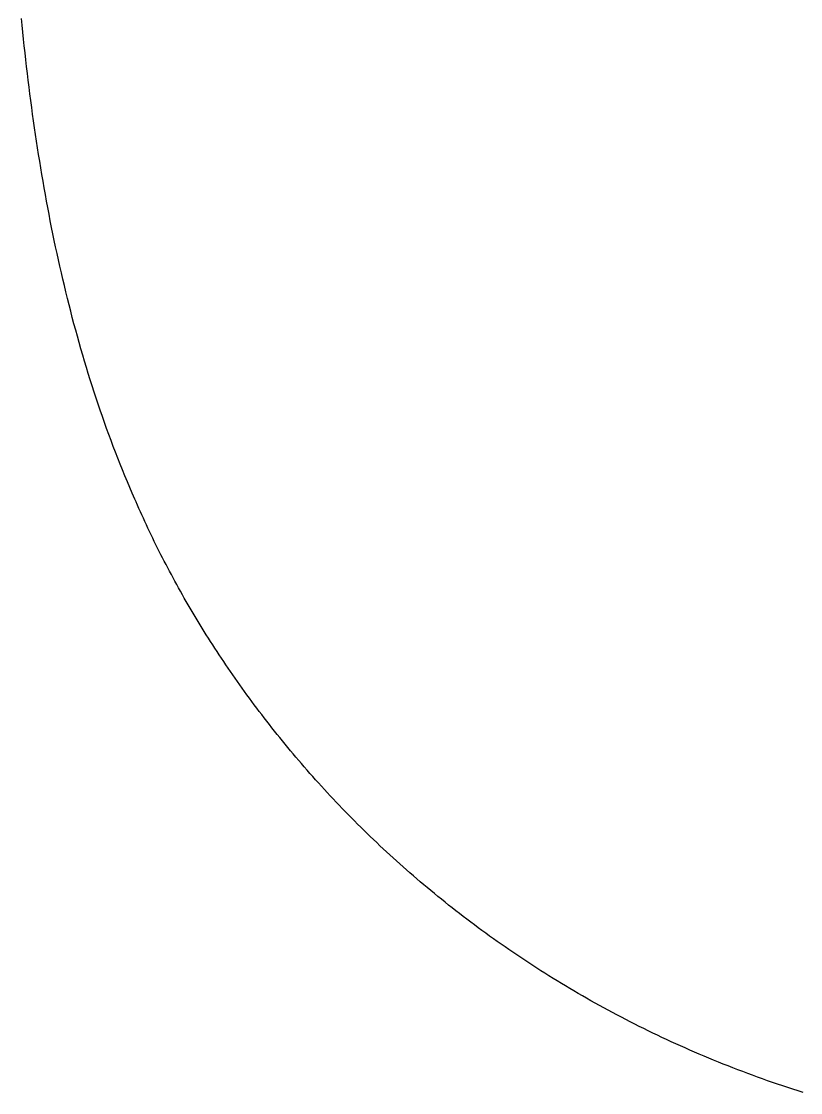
# Model space of a CAD drawing. Extents: x -7.3 to 34, y 0 to 22.
# Drawn here: x 2.234 to 2.2756, y 0.7157 to 0.773 of the extents above; entities that cross this region are included whole.
import ezdxf

# ---------------------------------------------------------------- set-up
doc = ezdxf.new("R2010")
doc.units = 0
doc.layers.add('SH_Text', color=7, linetype='Continuous')

msp = doc.modelspace()

# ---------------------------------------------------------------- linework, layer by layer
at = {"layer": 'SH_Text'}
for p, q in [((2.233997, 0.772783), (2.233961, 0.773153)), ((2.234035, 0.772414), (2.233997, 0.772783)), ((2.234073, 0.772046), (2.234035, 0.772414)), ((2.234113, 0.771678), (2.234073, 0.772046)), ((2.234153, 0.77131), (2.234113, 0.771678)), ((2.234194, 0.770943), (2.234153, 0.77131)), ((2.234236, 0.770577), (2.234194, 0.770943)), ((2.23428, 0.770212), (2.234236, 0.770577)), ((2.234324, 0.769846), (2.23428, 0.770212)), ((2.234369, 0.769482), (2.234324, 0.769846)), ((2.234416, 0.769118), (2.234369, 0.769482)), ((2.234463, 0.768755), (2.234416, 0.769118)), ((2.234511, 0.768392), (2.234463, 0.768755)), ((2.234561, 0.76803), (2.234511, 0.768392)), ((2.234611, 0.767669), (2.234561, 0.76803)), ((2.234663, 0.767308), (2.234611, 0.767669)), ((2.234716, 0.766948), (2.234663, 0.767308)), ((2.23477, 0.766589), (2.234716, 0.766948)), ((2.234825, 0.76623), (2.23477, 0.766589)), ((2.234881, 0.765872), (2.234825, 0.76623)), ((2.234938, 0.765515), (2.234881, 0.765872)), ((2.234996, 0.765159), (2.234938, 0.765515)), ((2.235056, 0.764803), (2.234996, 0.765159)), ((2.235117, 0.764448), (2.235056, 0.764803)), ((2.235178, 0.764093), (2.235117, 0.764448)), ((2.235242, 0.763739), (2.235178, 0.764093)), ((2.235306, 0.763386), (2.235242, 0.763739)), ((2.235371, 0.763034), (2.235306, 0.763386)), ((2.235438, 0.762683), (2.235371, 0.763034)), ((2.235506, 0.762332), (2.235438, 0.762683)), ((2.235575, 0.761982), (2.235506, 0.762332)), ((2.235646, 0.761633), (2.235575, 0.761982)), ((2.235718, 0.761285), (2.235646, 0.761633)), ((2.235791, 0.760937), (2.235718, 0.761285)), ((2.235865, 0.76059), (2.235791, 0.760937)), ((2.235941, 0.760244), (2.235865, 0.76059)), ((2.236018, 0.759899), (2.235941, 0.760244)), ((2.236096, 0.759555), (2.236018, 0.759899)), ((2.236176, 0.759211), (2.236096, 0.759555)), ((2.236257, 0.758868), (2.236176, 0.759211)), ((2.236339, 0.758526), (2.236257, 0.758868)), ((2.236423, 0.758185), (2.236339, 0.758526)), ((2.236508, 0.757845), (2.236423, 0.758185)), ((2.236594, 0.757506), (2.236508, 0.757845)), ((2.236682, 0.757168), (2.236594, 0.757506)), ((2.236771, 0.75683), (2.236682, 0.757168)), ((2.236862, 0.756493), (2.236771, 0.75683)), ((2.236954, 0.756158), (2.236862, 0.756493)), ((2.237048, 0.755823), (2.236954, 0.756158)), ((2.237143, 0.755489), (2.237048, 0.755823)), ((2.237239, 0.755156), (2.237143, 0.755489)), ((2.237337, 0.754824), (2.237239, 0.755156)), ((2.237436, 0.754492), (2.237337, 0.754824)), ((2.237537, 0.754162), (2.237436, 0.754492)), ((2.23764, 0.753833), (2.237537, 0.754162)), ((2.237744, 0.753505), (2.23764, 0.753833)), ((2.237849, 0.753177), (2.237744, 0.753505)), ((2.237956, 0.752851), (2.237849, 0.753177)), ((2.238065, 0.752525), (2.237956, 0.752851)), ((2.238175, 0.752201), (2.238065, 0.752525)), ((2.238287, 0.751877), (2.238175, 0.752201)), ((2.2384, 0.751555), (2.238287, 0.751877)), ((2.238515, 0.751234), (2.2384, 0.751555)), ((2.238632, 0.750913), (2.238515, 0.751234)), ((2.23875, 0.750594), (2.238632, 0.750913)), ((2.23887, 0.750275), (2.23875, 0.750594)), ((2.238991, 0.749958), (2.23887, 0.750275)), ((2.239114, 0.749642), (2.238991, 0.749958)), ((2.239239, 0.749327), (2.239114, 0.749642)), ((2.239365, 0.749012), (2.239239, 0.749327)), ((2.239493, 0.748699), (2.239365, 0.749012)), ((2.239623, 0.748387), (2.239493, 0.748699)), ((2.239754, 0.748076), (2.239623, 0.748387)), ((2.239888, 0.747766), (2.239754, 0.748076)), ((2.240022, 0.747458), (2.239888, 0.747766)), ((2.240091, 0.747304), (2.240022, 0.747458)), ((2.240099, 0.747284), (2.240091, 0.747304)), ((2.240103, 0.747275), (2.240099, 0.747284)), ((2.240108, 0.747264), (2.240103, 0.747275)), ((2.240127, 0.74722), (2.240108, 0.747264)), ((2.240165, 0.747133), (2.240127, 0.74722)), ((2.240242, 0.746958), (2.240165, 0.747133)), ((2.24032, 0.746782), (2.240242, 0.746958)), ((2.240399, 0.746607), (2.24032, 0.746782)), ((2.240479, 0.746431), (2.240399, 0.746607)), ((2.24056, 0.746255), (2.240479, 0.746431)), ((2.240641, 0.746079), (2.24056, 0.746255)), ((2.240724, 0.745903), (2.240641, 0.746079)), ((2.240807, 0.745726), (2.240724, 0.745903)), ((2.240891, 0.74555), (2.240807, 0.745726)), ((2.240976, 0.745373), (2.240891, 0.74555)), ((2.241063, 0.745196), (2.240976, 0.745373)), ((2.24115, 0.745019), (2.241063, 0.745196)), ((2.241237, 0.744841), (2.24115, 0.745019)), ((2.241326, 0.744664), (2.241237, 0.744841)), ((2.241416, 0.744486), (2.241326, 0.744664)), ((2.241507, 0.744309), (2.241416, 0.744486)), ((2.241598, 0.744131), (2.241507, 0.744309)), ((2.241691, 0.743953), (2.241598, 0.744131)), ((2.241784, 0.743775), (2.241691, 0.743953)), ((2.241878, 0.743597), (2.241784, 0.743775)), ((2.241974, 0.743419), (2.241878, 0.743597)), ((2.24207, 0.74324), (2.241974, 0.743419)), ((2.242167, 0.743062), (2.24207, 0.74324)), ((2.242265, 0.742884), (2.242167, 0.743062)), ((2.242363, 0.742705), (2.242265, 0.742884)), ((2.242463, 0.742527), (2.242363, 0.742705)), ((2.242564, 0.742348), (2.242463, 0.742527)), ((2.242666, 0.742169), (2.242564, 0.742348)), ((2.242768, 0.741991), (2.242666, 0.742169)), ((2.242872, 0.741812), (2.242768, 0.741991)), ((2.242976, 0.741633), (2.242872, 0.741812)), ((2.243081, 0.741454), (2.242976, 0.741633)), ((2.243187, 0.741276), (2.243081, 0.741454)), ((2.243295, 0.741097), (2.243187, 0.741276)), ((2.243403, 0.740918), (2.243295, 0.741097)), ((2.243512, 0.740739), (2.243403, 0.740918)), ((2.243621, 0.74056), (2.243512, 0.740739)), ((2.243732, 0.740381), (2.243621, 0.74056)), ((2.243844, 0.740203), (2.243732, 0.740381)), ((2.243957, 0.740024), (2.243844, 0.740203)), ((2.24407, 0.739845), (2.243957, 0.740024)), ((2.244185, 0.739667), (2.24407, 0.739845)), ((2.2443, 0.739488), (2.244185, 0.739667)), ((2.244417, 0.739309), (2.2443, 0.739488)), ((2.244534, 0.739131), (2.244417, 0.739309)), ((2.244652, 0.738952), (2.244534, 0.739131)), ((2.244771, 0.738774), (2.244652, 0.738952)), ((2.244892, 0.738596), (2.244771, 0.738774)), ((2.245013, 0.738418), (2.244892, 0.738596)), ((2.245135, 0.738239), (2.245013, 0.738418)), ((2.245257, 0.738061), (2.245135, 0.738239)), ((2.245381, 0.737883), (2.245257, 0.738061)), ((2.245506, 0.737706), (2.245381, 0.737883)), ((2.245632, 0.737528), (2.245506, 0.737706)), ((2.245758, 0.73735), (2.245632, 0.737528)), ((2.245886, 0.737173), (2.245758, 0.73735)), ((2.246015, 0.736996), (2.245886, 0.737173)), ((2.246144, 0.736818), (2.246015, 0.736996)), ((2.246274, 0.736641), (2.246144, 0.736818)), ((2.246406, 0.736465), (2.246274, 0.736641)), ((2.246538, 0.736288), (2.246406, 0.736465)), ((2.246671, 0.736111), (2.246538, 0.736288)), ((2.246805, 0.735935), (2.246671, 0.736111)), ((2.24694, 0.735759), (2.246805, 0.735935)), ((2.247077, 0.735583), (2.24694, 0.735759)), ((2.247214, 0.735407), (2.247077, 0.735583)), ((2.247351, 0.735231), (2.247214, 0.735407)), ((2.24749, 0.735056), (2.247351, 0.735231)), ((2.24763, 0.734881), (2.24749, 0.735056)), ((2.247771, 0.734706), (2.24763, 0.734881)), ((2.247913, 0.734531), (2.247771, 0.734706)), ((2.248055, 0.734357), (2.247913, 0.734531)), ((2.248199, 0.734182), (2.248055, 0.734357)), ((2.248343, 0.734008), (2.248199, 0.734182)), ((2.248489, 0.733834), (2.248343, 0.734008)), ((2.248635, 0.733661), (2.248489, 0.733834)), ((2.248783, 0.733488), (2.248635, 0.733661)), ((2.248931, 0.733315), (2.248783, 0.733488)), ((2.249081, 0.733142), (2.248931, 0.733315)), ((2.249231, 0.732969), (2.249081, 0.733142)), ((2.249382, 0.732797), (2.249231, 0.732969)), ((2.249534, 0.732625), (2.249382, 0.732797)), ((2.249687, 0.732454), (2.249534, 0.732625)), ((2.249841, 0.732283), (2.249687, 0.732454)), ((2.249996, 0.732112), (2.249841, 0.732283)), ((2.250152, 0.731941), (2.249996, 0.732112)), ((2.250309, 0.731771), (2.250152, 0.731941)), ((2.250467, 0.731601), (2.250309, 0.731771)), ((2.250626, 0.731431), (2.250467, 0.731601)), ((2.250786, 0.731262), (2.250626, 0.731431)), ((2.250947, 0.731093), (2.250786, 0.731262)), ((2.251109, 0.730924), (2.250947, 0.731093)), ((2.251271, 0.730756), (2.251109, 0.730924)), ((2.251435, 0.730588), (2.251271, 0.730756)), ((2.2516, 0.730421), (2.251435, 0.730588)), ((2.251765, 0.730254), (2.2516, 0.730421)), ((2.251932, 0.730087), (2.251765, 0.730254)), ((2.252099, 0.729921), (2.251932, 0.730087)), ((2.252268, 0.729755), (2.252099, 0.729921)), ((2.252437, 0.729589), (2.252268, 0.729755)), ((2.252608, 0.729424), (2.252437, 0.729589)), ((2.252779, 0.729259), (2.252608, 0.729424)), ((2.252951, 0.729095), (2.252779, 0.729259)), ((2.253125, 0.728931), (2.252951, 0.729095)), ((2.253299, 0.728768), (2.253125, 0.728931)), ((2.253474, 0.728605), (2.253299, 0.728768)), ((2.253651, 0.728442), (2.253474, 0.728605)), ((2.253828, 0.72828), (2.253651, 0.728442)), ((2.254006, 0.728119), (2.253828, 0.72828)), ((2.254185, 0.727958), (2.254006, 0.728119)), ((2.254365, 0.727797), (2.254185, 0.727958)), ((2.254547, 0.727637), (2.254365, 0.727797)), ((2.254729, 0.727477), (2.254547, 0.727637)), ((2.254912, 0.727318), (2.254729, 0.727477)), ((2.255096, 0.72716), (2.254912, 0.727318)), ((2.255281, 0.727002), (2.255096, 0.72716)), ((2.255467, 0.726844), (2.255281, 0.727002)), ((2.255654, 0.726687), (2.255467, 0.726844)), ((2.255842, 0.72653), (2.255654, 0.726687)), ((2.256031, 0.726374), (2.255842, 0.72653)), ((2.256221, 0.726219), (2.256031, 0.726374)), ((2.256411, 0.726064), (2.256221, 0.726219)), ((2.256603, 0.725909), (2.256411, 0.726064)), ((2.256796, 0.725756), (2.256603, 0.725909)), ((2.25699, 0.725602), (2.256796, 0.725756)), ((2.257185, 0.72545), (2.25699, 0.725602)), ((2.257381, 0.725298), (2.257185, 0.72545)), ((2.257578, 0.725146), (2.257381, 0.725298)), ((2.257775, 0.724995), (2.257578, 0.725146)), ((2.257974, 0.724845), (2.257775, 0.724995)), ((2.258174, 0.724695), (2.257974, 0.724845)), ((2.258375, 0.724546), (2.258174, 0.724695)), ((2.258576, 0.724397), (2.258375, 0.724546)), ((2.258779, 0.724249), (2.258576, 0.724397)), ((2.258983, 0.724102), (2.258779, 0.724249)), ((2.259187, 0.723956), (2.258983, 0.724102)), ((2.259393, 0.72381), (2.259187, 0.723956)), ((2.2596, 0.723664), (2.259393, 0.72381)), ((2.259808, 0.72352), (2.2596, 0.723664)), ((2.260016, 0.723376), (2.259808, 0.72352)), ((2.260226, 0.723232), (2.260016, 0.723376)), ((2.260437, 0.72309), (2.260226, 0.723232)), ((2.260648, 0.722948), (2.260437, 0.72309)), ((2.260861, 0.722806), (2.260648, 0.722948)), ((2.261075, 0.722666), (2.260861, 0.722806)), ((2.261289, 0.722526), (2.261075, 0.722666)), ((2.261505, 0.722386), (2.261289, 0.722526)), ((2.261722, 0.722248), (2.261505, 0.722386)), ((2.261939, 0.72211), (2.261722, 0.722248)), ((2.262158, 0.721973), (2.261939, 0.72211)), ((2.262377, 0.721837), (2.262158, 0.721973)), ((2.262598, 0.721701), (2.262377, 0.721837)), ((2.26282, 0.721566), (2.262598, 0.721701)), ((2.263042, 0.721432), (2.26282, 0.721566)), ((2.263266, 0.721299), (2.263042, 0.721432)), ((2.263491, 0.721166), (2.263266, 0.721299)), ((2.263716, 0.721034), (2.263491, 0.721166)), ((2.263943, 0.720903), (2.263716, 0.721034)), ((2.264171, 0.720773), (2.263943, 0.720903)), ((2.264399, 0.720644), (2.264171, 0.720773)), ((2.264629, 0.720515), (2.264399, 0.720644)), ((2.26486, 0.720387), (2.264629, 0.720515)), ((2.265092, 0.72026), (2.26486, 0.720387)), ((2.265324, 0.720134), (2.265092, 0.72026)), ((2.265558, 0.720008), (2.265324, 0.720134)), ((2.265793, 0.719884), (2.265558, 0.720008)), ((2.266029, 0.71976), (2.265793, 0.719884)), ((2.266265, 0.719637), (2.266029, 0.71976)), ((2.266503, 0.719515), (2.266265, 0.719637)), ((2.266742, 0.719393), (2.266503, 0.719515)), ((2.266982, 0.719273), (2.266742, 0.719393)), ((2.267223, 0.719154), (2.266982, 0.719273)), ((2.267464, 0.719035), (2.267223, 0.719154)), ((2.267707, 0.718917), (2.267464, 0.719035)), ((2.267951, 0.7188), (2.267707, 0.718917)), ((2.268196, 0.718684), (2.267951, 0.7188)), ((2.268442, 0.718569), (2.268196, 0.718684)), ((2.268689, 0.718455), (2.268442, 0.718569)), ((2.268937, 0.718341), (2.268689, 0.718455)), ((2.269186, 0.718229), (2.268937, 0.718341)), ((2.269436, 0.718118), (2.269186, 0.718229)), ((2.269687, 0.718007), (2.269436, 0.718118)), ((2.269939, 0.717897), (2.269687, 0.718007)), ((2.270192, 0.717789), (2.269939, 0.717897)), ((2.270446, 0.717681), (2.270192, 0.717789)), ((2.270701, 0.717574), (2.270446, 0.717681)), ((2.270957, 0.717468), (2.270701, 0.717574)), ((2.271214, 0.717363), (2.270957, 0.717468)), ((2.271472, 0.717259), (2.271214, 0.717363)), ((2.271732, 0.717157), (2.271472, 0.717259)), ((2.271992, 0.717055), (2.271732, 0.717157)), ((2.272253, 0.716954), (2.271992, 0.717055)), ((2.272515, 0.716854), (2.272253, 0.716954)), ((2.272779, 0.716755), (2.272515, 0.716854)), ((2.273043, 0.716657), (2.272779, 0.716755)), ((2.273309, 0.71656), (2.273043, 0.716657)), ((2.273575, 0.716464), (2.273309, 0.71656)), ((2.273842, 0.716369), (2.273575, 0.716464)), ((2.274111, 0.716275), (2.273842, 0.716369)), ((2.27438, 0.716182), (2.274111, 0.716275)), ((2.274651, 0.716091), (2.27438, 0.716182)), ((2.274923, 0.716), (2.274651, 0.716091)), ((2.275195, 0.71591), (2.274923, 0.716)), ((2.275469, 0.715822), (2.275195, 0.71591)), ((2.275744, 0.715734), (2.275469, 0.715822))]:
    msp.add_line(p, q, dxfattribs=at)
msp.add_lwpolyline([(2.275744, 0.715734), (2.275469, 0.715822), (2.275195, 0.71591), (2.274923, 0.716), (2.274651, 0.716091), (2.27438, 0.716182), (2.274111, 0.716275), (2.273842, 0.716369), (2.273575, 0.716464), (2.273309, 0.71656), (2.273043, 0.716657), (2.272779, 0.716755), (2.272515, 0.716854), (2.272253, 0.716954), (2.271992, 0.717055), (2.271732, 0.717157), (2.271472, 0.717259), (2.271214, 0.717363), (2.270957, 0.717468), (2.270701, 0.717574), (2.270446, 0.717681), (2.270192, 0.717789), (2.269939, 0.717897), (2.269687, 0.718007), (2.269436, 0.718118), (2.269186, 0.718229), (2.268937, 0.718341), (2.268689, 0.718455), (2.268442, 0.718569), (2.268196, 0.718684), (2.267951, 0.7188), (2.267707, 0.718917), (2.267464, 0.719035), (2.267223, 0.719154), (2.266982, 0.719273), (2.266742, 0.719393), (2.266503, 0.719515), (2.266265, 0.719637), (2.266029, 0.71976), (2.265793, 0.719884), (2.265558, 0.720008), (2.265324, 0.720134), (2.265092, 0.72026), (2.26486, 0.720387), (2.264629, 0.720515), (2.264399, 0.720644), (2.264171, 0.720773), (2.263943, 0.720903), (2.263716, 0.721034), (2.263491, 0.721166), (2.263266, 0.721299), (2.263042, 0.721432), (2.26282, 0.721566), (2.262598, 0.721701), (2.262377, 0.721837), (2.262158, 0.721973), (2.261939, 0.72211), (2.261722, 0.722248), (2.261505, 0.722386), (2.261289, 0.722526), (2.261075, 0.722666), (2.260861, 0.722806), (2.260648, 0.722948), (2.260437, 0.72309), (2.260226, 0.723232), (2.260016, 0.723376), (2.259808, 0.72352), (2.2596, 0.723664), (2.259393, 0.72381), (2.259187, 0.723956), (2.258983, 0.724102), (2.258779, 0.724249), (2.258576, 0.724397), (2.258375, 0.724546), (2.258174, 0.724695), (2.257974, 0.724845), (2.257775, 0.724995), (2.257578, 0.725146), (2.257381, 0.725298), (2.257185, 0.72545), (2.25699, 0.725602), (2.256796, 0.725756), (2.256603, 0.725909), (2.256411, 0.726064), (2.256221, 0.726219), (2.256031, 0.726374), (2.255842, 0.72653), (2.255654, 0.726687), (2.255467, 0.726844), (2.255281, 0.727002), (2.255096, 0.72716), (2.254912, 0.727318), (2.254729, 0.727477), (2.254547, 0.727637), (2.254365, 0.727797), (2.254185, 0.727958), (2.254006, 0.728119), (2.253828, 0.72828), (2.253651, 0.728442), (2.253474, 0.728605), (2.253299, 0.728768), (2.253125, 0.728931), (2.252951, 0.729095), (2.252779, 0.729259), (2.252608, 0.729424), (2.252437, 0.729589), (2.252268, 0.729755), (2.252099, 0.729921), (2.251932, 0.730087), (2.251765, 0.730254), (2.2516, 0.730421), (2.251435, 0.730588), (2.251271, 0.730756), (2.251109, 0.730924), (2.250947, 0.731093), (2.250786, 0.731262), (2.250626, 0.731431), (2.250467, 0.731601), (2.250309, 0.731771), (2.250152, 0.731941), (2.249996, 0.732112), (2.249841, 0.732283), (2.249687, 0.732454), (2.249534, 0.732625), (2.249382, 0.732797), (2.249231, 0.732969), (2.249081, 0.733142), (2.248931, 0.733315), (2.248783, 0.733488), (2.248635, 0.733661), (2.248489, 0.733834), (2.248343, 0.734008), (2.248199, 0.734182), (2.248055, 0.734357), (2.247913, 0.734531), (2.247771, 0.734706), (2.24763, 0.734881), (2.24749, 0.735056), (2.247351, 0.735231), (2.247214, 0.735407), (2.247077, 0.735583), (2.24694, 0.735759), (2.246805, 0.735935), (2.246671, 0.736111), (2.246538, 0.736288), (2.246406, 0.736465), (2.246274, 0.736641), (2.246144, 0.736818), (2.246015, 0.736996), (2.245886, 0.737173), (2.245758, 0.73735), (2.245632, 0.737528), (2.245506, 0.737706), (2.245381, 0.737883), (2.245257, 0.738061), (2.245135, 0.738239), (2.245013, 0.738418), (2.244892, 0.738596), (2.244771, 0.738774), (2.244652, 0.738952), (2.244534, 0.739131), (2.244417, 0.739309), (2.2443, 0.739488), (2.244185, 0.739667), (2.24407, 0.739845), (2.243957, 0.740024), (2.243844, 0.740203), (2.243732, 0.740381), (2.243621, 0.74056), (2.243512, 0.740739), (2.243403, 0.740918), (2.243295, 0.741097), (2.243187, 0.741276), (2.243081, 0.741454), (2.242976, 0.741633), (2.242872, 0.741812), (2.242768, 0.741991), (2.242666, 0.742169), (2.242564, 0.742348), (2.242463, 0.742527), (2.242363, 0.742705), (2.242265, 0.742884), (2.242167, 0.743062), (2.24207, 0.74324), (2.241974, 0.743419), (2.241878, 0.743597), (2.241784, 0.743775), (2.241691, 0.743953), (2.241598, 0.744131), (2.241507, 0.744309), (2.241416, 0.744486), (2.241326, 0.744664), (2.241237, 0.744841), (2.24115, 0.745019), (2.241063, 0.745196), (2.240976, 0.745373), (2.240891, 0.74555), (2.240807, 0.745726), (2.240724, 0.745903), (2.240641, 0.746079), (2.24056, 0.746255), (2.240479, 0.746431), (2.240399, 0.746607), (2.24032, 0.746782), (2.240242, 0.746958), (2.240165, 0.747133), (2.240127, 0.74722), (2.240108, 0.747264), (2.240103, 0.747275), (2.240099, 0.747284), (2.240091, 0.747304), (2.240022, 0.747458), (2.239888, 0.747766), (2.239754, 0.748076), (2.239623, 0.748387), (2.239493, 0.748699), (2.239365, 0.749012), (2.239239, 0.749327), (2.239114, 0.749642), (2.238991, 0.749958), (2.23887, 0.750275), (2.23875, 0.750594), (2.238632, 0.750913), (2.238515, 0.751234), (2.2384, 0.751555), (2.238287, 0.751877), (2.238175, 0.752201), (2.238065, 0.752525), (2.237956, 0.752851), (2.237849, 0.753177), (2.237744, 0.753505), (2.23764, 0.753833), (2.237537, 0.754162), (2.237436, 0.754492), (2.237337, 0.754824), (2.237239, 0.755156), (2.237143, 0.755489), (2.237048, 0.755823), (2.236954, 0.756158), (2.236862, 0.756493), (2.236771, 0.75683), (2.236682, 0.757168), (2.236594, 0.757506), (2.236508, 0.757845), (2.236423, 0.758185), (2.236339, 0.758526), (2.236257, 0.758868), (2.236176, 0.759211), (2.236096, 0.759555), (2.236018, 0.759899), (2.235941, 0.760244), (2.235865, 0.76059), (2.235791, 0.760937), (2.235718, 0.761285), (2.235646, 0.761633), (2.235575, 0.761982), (2.235506, 0.762332), (2.235438, 0.762683), (2.235371, 0.763034), (2.235306, 0.763386), (2.235242, 0.763739), (2.235178, 0.764093), (2.235117, 0.764448), (2.235056, 0.764803), (2.234996, 0.765159), (2.234938, 0.765515), (2.234881, 0.765872), (2.234825, 0.76623), (2.23477, 0.766589), (2.234716, 0.766948), (2.234663, 0.767308), (2.234611, 0.767669), (2.234561, 0.76803), (2.234511, 0.768392), (2.234463, 0.768755), (2.234416, 0.769118), (2.234369, 0.769482), (2.234324, 0.769846), (2.23428, 0.770212), (2.234236, 0.770577), (2.234194, 0.770943), (2.234153, 0.77131), (2.234113, 0.771678), (2.234073, 0.772046), (2.234035, 0.772414), (2.233997, 0.772783), (2.233961, 0.773153)], dxfattribs=at)

doc.saveas('drawing.dxf')
